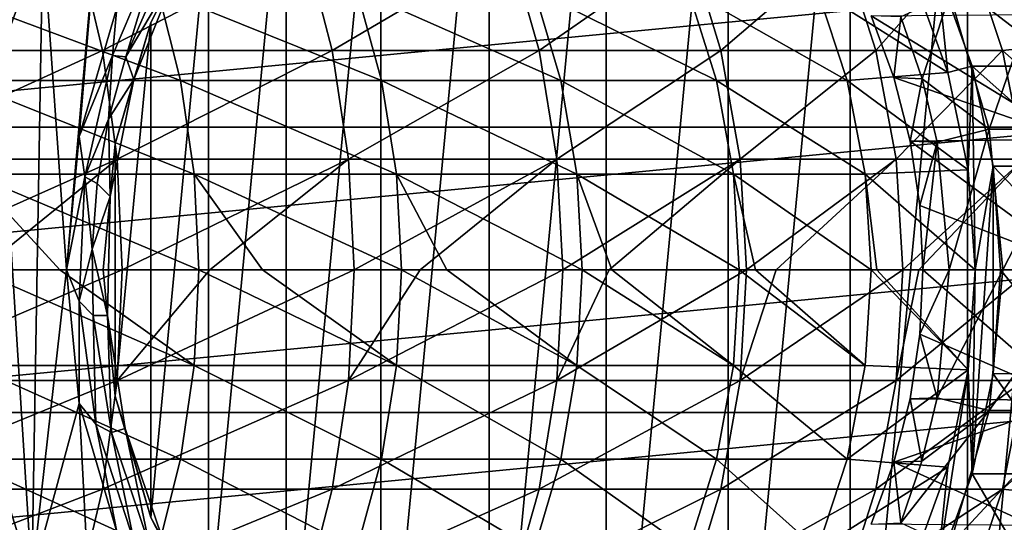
# Model space of a CAD drawing. Header units: metres. Extents: x -62 to 300, y -109 to 109.
# Tile 692 of 708: x 279.96 to 293.28, y -3.42 to 3.39. Entities that reach past the tile are written whole.
import ezdxf

# ---------------------------------------------------------------- set-up
doc = ezdxf.new("R2010")
doc.units = ezdxf.units.M
doc.layers.add('solid_500635', color=7, linetype='CONTINUOUS')

msp = doc.modelspace()

# ---------------------------------------------------------------- linework, layer by layer
at = {"layer": 'solid_500635'}
for points in [[(287.896759, -8.581871, -97.943703), (287.896759, 8.581872, -97.943703), (289.545868, 8.75, -97.502792)], [(289.545868, -8.75, -97.502792), (287.896759, -8.581871, -97.943703), (289.545868, 8.75, -97.502792)], [(289.545868, -8.75, -97.502792), (289.545868, 8.75, -97.502792), (291.195007, 8.581871, -97.061882)], [(286.311005, -8.083945, -98.367668), (286.311035, 8.083946, -98.367668), (287.896759, 8.581872, -97.943703)], [(287.896759, -8.581871, -97.943703), (286.311005, -8.083945, -98.367668), (287.896759, 8.581872, -97.943703)], [(291.195007, -8.581872, -97.061882), (289.545868, -8.75, -97.502792), (291.195007, 8.581871, -97.061882)], [(291.195007, -8.581872, -97.061882), (291.195007, 8.581871, -97.061882), (292.780731, 8.083945, -96.637917)], [(284.849579, -7.275358, -98.7584), (284.849609, 7.27536, -98.758392), (286.311035, 8.083946, -98.367668)], [(286.311005, -8.083945, -98.367668), (284.849579, -7.275358, -98.7584), (286.311035, 8.083946, -98.367668)], [(292.780731, -8.083946, -96.637917), (291.195007, -8.581872, -97.061882), (292.780731, 8.083945, -96.637917)], [(292.780731, -8.083946, -96.637917), (292.780731, 8.083945, -96.637917), (294.242157, 7.275358, -96.247192)], [(283.568634, -6.187184, -99.100876), (283.568634, 6.187184, -99.100876), (284.849609, 7.27536, -98.758392)], [(284.849579, -7.275358, -98.7584), (283.568634, -6.187184, -99.100876), (284.849609, 7.27536, -98.758392)], [(294.242157, -7.27536, -96.247192), (292.780731, -8.083946, -96.637917), (294.242157, 7.275358, -96.247192)], [(282.517395, -4.86124, -99.381935), (282.517395, 4.861238, -99.381935), (283.568634, 6.187184, -99.100876)], [(283.568634, -6.187184, -99.100876), (282.517395, -4.86124, -99.381935), (283.568634, 6.187184, -99.100876)], [(280.277954, 4.517451, -99.980675), (281.123505, 6.036114, -99.754608), (280.597931, 0, -99.895126)], [(281.123505, 6.036114, -99.754608), (280.769836, 1.806975, -99.849159), (280.597931, 0, -99.895126)], [(281.123505, 6.036114, -99.754608), (281.279053, 3.54451, -99.71302), (280.769836, 1.806975, -99.849159)], [(281.736237, -3.34848, -99.590782), (281.736237, 3.34848, -99.590782), (282.517395, 4.861238, -99.381935)], [(282.103973, 4.074572, -99.647736), (282.517395, 4.861238, -99.381935), (281.736237, 3.34848, -99.590782)], [(282.517395, -4.86124, -99.381935), (281.736237, -3.34848, -99.590782), (282.517395, 4.861238, -99.381935)], [(294.515686, 3.099058, -75.228325), (293.98584, 4.569565, -75.369987), (292.783508, 4.382412, -71.344398)], [(280.128357, -4.172844, -100.020668), (279.68396, 2.869176, -100.139481), (280.277954, 4.517451, -99.980675)], [(279.802185, 3.66721, -100.067741), (280.277954, 4.517451, -99.980675), (279.68396, 2.869176, -100.139481)], [(280.128357, -4.172844, -100.020668), (280.277954, 4.517451, -99.980675), (280.597931, 0, -99.895126)], [(281.874634, 4.439393, -99.668221), (281.217682, 2.899276, -99.843864), (281.279053, 3.54451, -99.71302)], [(281.874634, 4.439393, -99.668221), (281.398773, 2.881777, -99.836273), (281.217682, 2.899276, -99.843864)], [(282.103973, 4.074572, -99.647736), (281.398773, 2.881777, -99.836273), (282.086029, 4.45583, -99.652527)], [(281.874634, 4.439393, -99.668221), (282.086029, 4.45583, -99.652527), (281.398773, 2.881777, -99.836273)], [(280.751862, 4.382412, -53.99593), (277.40274, 4.382412, -51.356575), (277.694031, 2.967764, -50.946777)], [(281.082214, 2.967764, -53.616928), (280.751862, 4.382412, -53.99593), (277.694031, 2.967764, -50.946777)], [(283.82373, 4.382412, -56.953384), (280.751862, 4.382412, -53.99593), (281.082214, 2.967764, -53.616928)], [(284.189941, 2.967764, -56.608894), (283.82373, 4.382412, -56.953384), (281.082214, 2.967764, -53.616928)], [(286.588257, 4.382412, -60.199982), (283.82373, 4.382412, -56.953384), (284.189941, 2.967764, -56.608894)], [(286.986694, 2.967764, -59.893372), (286.588257, 4.382412, -60.199982), (284.189941, 2.967764, -56.608894)], [(289.018311, 4.382412, -63.703922), (286.588257, 4.382412, -60.199982), (286.986694, 2.967764, -59.893372)], [(289.445129, 2.967764, -63.438194), (289.018311, 4.382412, -63.703922), (286.986694, 2.967764, -59.893372)], [(291.090179, 4.382412, -67.430893), (289.018311, 4.382412, -63.703922), (289.445129, 2.967764, -63.438194)], [(291.541168, 2.967764, -67.208656), (291.090179, 4.382412, -67.430893), (289.445129, 2.967764, -63.438194)], [(292.783508, 4.382412, -71.344398), (291.090179, 4.382412, -67.430893), (291.541168, 2.967764, -67.208656)], [(293.254242, 2.967764, -71.167816), (292.783508, 4.382412, -71.344398), (291.541168, 2.967764, -67.208656)], [(294.515686, 3.099058, -75.228325), (292.783508, 4.382412, -71.344398), (293.254242, 2.967764, -71.167816)], [(282.103973, 4.074572, -99.647736), (281.506042, 2.575619, -99.807602), (281.398773, 2.881777, -99.836273)], [(282.103973, 4.074572, -99.647736), (281.736237, 3.34848, -99.590782), (281.506042, 2.575619, -99.807602)], [(292.370575, 4.072378, -73.560806), (292.513489, 2.670823, -73.522598), (292.055878, 3.942281, -73.644936)], [(292.370575, 4.072378, -73.560806), (293.610687, 4.072923, -78.197845), (294.08432, 2.758803, -78.071213)], [(292.370575, 4.072378, -73.560806), (292.844604, 2.759045, -73.434067), (292.513489, 2.670823, -73.522598)], [(292.370575, 4.072378, -73.560806), (294.08432, 2.758803, -78.071213), (292.844604, 2.759045, -73.434067)], [(292.055878, 3.942281, -73.644936), (292.513489, 2.670823, -73.522598), (290.753845, 3.78481, -69.985443)], [(294.122955, 3.793037, -76.715218), (275.205505, 3.793037, -81.773003), (274.693237, 1.92937, -81.909966)], [(294.635223, 1.92937, -76.578262), (294.122955, 3.793037, -76.715218), (274.693237, 1.92937, -81.909966)], [(282.138275, 2.563069, -56.571526), (279.147949, 2.563069, -53.873177), (278.872803, 3.78481, -54.209072)], [(281.832306, 3.78481, -56.879623), (282.138275, 2.563069, -56.571526), (278.872803, 3.78481, -54.209072)], [(284.857361, 2.563069, -59.542995), (282.138275, 2.563069, -56.571526), (281.832306, 3.78481, -56.879623)], [(284.523376, 3.78481, -59.82048), (284.857361, 2.563069, -59.542995), (281.832306, 3.78481, -56.879623)], [(287.280396, 2.563069, -62.760441), (284.857361, 2.563069, -59.542995), (284.523376, 3.78481, -59.82048)], [(286.921448, 3.78481, -63.00478), (287.280396, 2.563069, -62.760441), (284.523376, 3.78481, -59.82048)], [(289.385223, 2.563069, -66.194489), (287.280396, 2.563069, -62.760441), (286.921448, 3.78481, -63.00478)], [(289.004608, 3.78481, -66.40345), (289.385223, 2.563069, -66.194489), (286.921448, 3.78481, -63.00478)], [(291.152679, 2.563069, -69.813774), (289.385223, 2.563069, -66.194489), (289.004608, 3.78481, -66.40345)], [(290.753845, 3.78481, -69.985443), (291.152679, 2.563069, -69.813774), (289.004608, 3.78481, -66.40345)], [(292.513489, 2.670823, -73.522598), (291.152679, 2.563069, -69.813774), (290.753845, 3.78481, -69.985443)], [(291.878571, 3.423567, -74.002876), (292.165527, 2.586344, -73.926163), (292.539795, 3.731265, -73.826096)], [(292.165527, 2.586344, -73.926163), (293.075836, 1.902321, -73.682785), (292.539795, 3.731265, -73.826096)], [(293.702087, 3.731265, -78.173401), (292.539795, 3.731265, -73.826096), (293.075836, 1.902321, -73.682785)], [(293.702087, 3.731265, -78.173401), (293.075836, 1.902321, -73.682785), (294.238129, 1.902321, -78.03009)], [(281.217682, 2.899276, -99.843864), (280.769836, 1.806975, -99.849159), (281.279053, 3.54451, -99.71302)], [(281.255219, -1.707041, -99.719391), (281.255219, 1.70704, -99.719391), (281.736237, 3.34848, -99.590782)], [(281.506042, 2.575619, -99.807602), (281.736237, 3.34848, -99.590782), (281.255219, 1.70704, -99.719391)], [(281.736237, -3.34848, -99.590782), (281.255219, -1.707041, -99.719391), (281.736237, 3.34848, -99.590782)], [(291.476288, 3.439075, -74.627998), (293.663879, 3.457346, -82.841675), (294.194366, 1.767456, -82.699844)], [(291.783966, 2.602821, -74.545746), (291.476288, 3.439075, -74.627998), (294.194366, 1.767456, -82.699844)], [(291.783966, 2.602821, -74.545746), (291.878571, 3.423567, -74.002876), (291.476288, 3.439075, -74.627998)], [(291.783966, 2.602821, -74.545746), (292.165527, 2.586344, -73.926163), (291.878571, 3.423567, -74.002876)], [(294.837982, 1.565463, -75.142159), (294.515686, 3.099058, -75.228325), (293.254242, 2.967764, -71.167816)], [(281.082214, 2.967764, -53.616928), (277.694031, 2.967764, -50.946777), (277.870972, 1.497833, -50.697807)], [(281.282928, 1.497833, -53.386669), (281.082214, 2.967764, -53.616928), (277.870972, 1.497833, -50.697807)], [(284.189941, 2.967764, -56.608894), (281.082214, 2.967764, -53.616928), (281.282928, 1.497833, -53.386669)], [(284.412415, 1.497833, -56.399597), (284.189941, 2.967764, -56.608894), (281.282928, 1.497833, -53.386669)], [(286.986694, 2.967764, -59.893372), (284.189941, 2.967764, -56.608894), (284.412415, 1.497833, -56.399597)], [(287.22876, 1.497833, -59.707088), (286.986694, 2.967764, -59.893372), (284.412415, 1.497833, -56.399597)], [(289.445129, 2.967764, -63.438194), (286.986694, 2.967764, -59.893372), (287.22876, 1.497833, -59.707088)], [(289.704437, 1.497833, -63.276752), (289.445129, 2.967764, -63.438194), (287.22876, 1.497833, -59.707088)], [(291.541168, 2.967764, -67.208656), (289.445129, 2.967764, -63.438194), (289.704437, 1.497833, -63.276752)], [(291.815155, 1.497833, -67.073631), (291.541168, 2.967764, -67.208656), (289.704437, 1.497833, -63.276752)], [(293.254242, 2.967764, -71.167816), (291.541168, 2.967764, -67.208656), (291.815155, 1.497833, -67.073631)], [(293.540253, 1.497833, -71.060539), (293.254242, 2.967764, -71.167816), (291.815155, 1.497833, -67.073631)], [(294.837982, 1.565463, -75.142159), (293.254242, 2.967764, -71.167816), (293.540253, 1.497833, -71.060539)], [(280.128357, -4.172844, -100.020668), (279.576141, -2.437386, -100.168312), (279.68396, 2.869176, -100.139481)], [(281.217682, 2.899276, -99.843864), (280.845306, 1.260429, -99.94342), (280.769836, 1.806975, -99.849159)], [(281.217682, 2.899276, -99.843864), (281.165955, 2.040119, -99.898529), (280.845306, 1.260429, -99.94342)], [(281.217682, 2.899276, -99.843864), (281.398773, 2.881777, -99.836273), (281.165955, 2.040119, -99.898529)], [(281.506042, 2.575619, -99.807602), (281.165955, 2.040119, -99.898529), (281.398773, 2.881777, -99.836273)], [(292.513489, 2.670823, -73.522598), (292.790894, 1.352514, -73.448425), (291.152679, 2.563069, -69.813774)], [(292.844604, 2.759045, -73.434067), (292.790894, 1.352514, -73.448425), (292.513489, 2.670823, -73.522598)], [(292.844604, 2.759045, -73.434067), (292.884552, 0, -73.423386), (292.790894, 1.352514, -73.448425)], [(292.844604, 2.759045, -73.434067), (294.369476, 1.40233, -77.994972), (293.128967, 1.404934, -73.358032)], [(292.844604, 2.759045, -73.434067), (293.128967, 1.404934, -73.358032), (292.884552, 0, -73.423386)], [(292.844604, 2.759045, -73.434067), (294.08432, 2.758803, -78.071213), (294.369476, 1.40233, -77.994972)], [(282.324158, 1.293583, -56.384342), (279.315125, 1.293583, -53.669102), (279.147949, 2.563069, -53.873177)], [(282.138275, 2.563069, -56.571526), (282.324158, 1.293583, -56.384342), (279.147949, 2.563069, -53.873177)], [(281.506042, 2.575619, -99.807602), (281.186127, 0.992828, -99.893135), (281.165955, 2.040119, -99.898529)], [(281.506042, 2.575619, -99.807602), (281.255219, 1.70704, -99.719391), (281.186127, 0.992828, -99.893135)], [(285.060272, 1.293583, -59.374409), (282.324158, 1.293583, -56.384342), (282.138275, 2.563069, -56.571526)], [(284.857361, 2.563069, -59.542995), (285.060272, 1.293583, -59.374409), (282.138275, 2.563069, -56.571526)], [(287.498474, 1.293583, -62.611996), (285.060272, 1.293583, -59.374409), (284.857361, 2.563069, -59.542995)], [(287.280396, 2.563069, -62.760441), (287.498474, 1.293583, -62.611996), (284.857361, 2.563069, -59.542995)], [(289.616486, 1.293583, -66.067535), (287.498474, 1.293583, -62.611996), (287.280396, 2.563069, -62.760441)], [(289.385223, 2.563069, -66.194489), (289.616486, 1.293583, -66.067535), (287.280396, 2.563069, -62.760441)], [(291.394989, 1.293583, -69.709473), (289.616486, 1.293583, -66.067535), (289.385223, 2.563069, -66.194489)], [(291.152679, 2.563069, -69.813774), (291.394989, 1.293583, -69.709473), (289.385223, 2.563069, -66.194489)], [(292.790894, 1.352514, -73.448425), (291.394989, 1.293583, -69.709473), (291.152679, 2.563069, -69.813774)], [(292.004059, 1.742322, -74.486885), (291.783966, 2.602821, -74.545746), (294.194366, 1.767456, -82.699844)], [(292.004059, 1.742322, -74.486885), (292.165527, 2.586344, -73.926163), (291.783966, 2.602821, -74.545746)], [(292.004059, 1.742322, -74.486885), (292.370056, 1.729304, -73.871483), (292.165527, 2.586344, -73.926163)], [(292.165527, 2.586344, -73.926163), (292.370056, 1.729304, -73.871483), (293.075836, 1.902321, -73.682785)], [(280.845306, 1.260429, -99.94342), (281.165955, 2.040119, -99.898529), (281.012634, 1.17097, -99.939514)], [(281.186127, 0.992828, -99.893135), (281.012634, 1.17097, -99.939514), (281.165955, 2.040119, -99.898529)], [(294.635223, 1.92937, -76.578262), (274.520508, 0, -81.956139), (294.807922, 0, -76.532082)], [(294.635223, 1.92937, -76.578262), (274.693237, 1.92937, -81.909966), (274.520508, 0, -81.956139)], [(292.370056, 1.729304, -73.871483), (292.532318, 0, -73.828094), (293.075836, 1.902321, -73.682785)], [(292.532318, 0, -73.828094), (293.256866, 0, -73.634384), (293.075836, 1.902321, -73.682785)], [(294.238129, 1.902321, -78.03009), (293.075836, 1.902321, -73.682785), (293.256866, 0, -73.634384)], [(294.238129, 1.902321, -78.03009), (293.256866, 0, -73.634384), (294.419159, 0, -77.981689)], [(280.845306, 1.260429, -99.94342), (280.597931, 0, -99.895126), (280.769836, 1.806975, -99.849159)], [(292.004059, 1.742322, -74.486885), (294.194366, 1.767456, -82.699844), (294.373871, 0, -82.651855)], [(292.135223, 0.870672, -74.451813), (292.004059, 1.742322, -74.486885), (294.373871, 0, -82.651855)], [(292.135223, 0.870672, -74.451813), (292.370056, 1.729304, -73.871483), (292.004059, 1.742322, -74.486885)], [(281.255219, -1.707041, -99.719391), (281.092773, 0, -99.762817), (281.255219, 1.70704, -99.719391)], [(281.186127, 0.992828, -99.893135), (281.255219, 1.70704, -99.719391), (281.092773, 0, -99.762817)], [(292.135223, 0.870672, -74.451813), (292.178436, 0, -74.440277), (292.370056, 1.729304, -73.871483)], [(292.370056, 1.729304, -73.871483), (292.178436, 0, -74.440277), (292.532318, 0, -73.828094)], [(281.282928, 1.497833, -53.386669), (277.870972, 1.497833, -50.697807), (277.930328, 0, -50.614296)], [(281.282928, 1.497833, -53.386669), (277.930328, 0, -50.614296), (279.433746, 0, -51.731815)], [(281.282928, 1.497833, -53.386669), (279.433746, 0, -51.731815), (281.35025, 0, -53.309433)], [(284.412415, 1.497833, -56.399597), (281.282928, 1.497833, -53.386669), (281.35025, 0, -53.309433)], [(284.412415, 1.497833, -56.399597), (281.35025, 0, -53.309433), (282.534851, 0, -54.380436)], [(284.412415, 1.497833, -56.399597), (282.534851, 0, -54.380436), (284.48703, 0, -56.329395)], [(287.22876, 1.497833, -59.707088), (284.412415, 1.497833, -56.399597), (284.48703, 0, -56.329395)], [(287.22876, 1.497833, -59.707088), (284.48703, 0, -56.329395), (285.377411, 0, -57.304806)], [(287.22876, 1.497833, -59.707088), (285.377411, 0, -57.304806), (287.309967, 0, -59.644608)], [(289.704437, 1.497833, -63.276752), (287.22876, 1.497833, -59.707088), (287.309967, 0, -59.644608)], [(289.704437, 1.497833, -63.276752), (287.309967, 0, -59.644608), (287.937012, 0, -60.479797)], [(289.704437, 1.497833, -63.276752), (287.937012, 0, -60.479797), (289.791412, 0, -63.222603)], [(291.815155, 1.497833, -67.073631), (289.704437, 1.497833, -63.276752), (289.791412, 0, -63.222603)], [(291.815155, 1.497833, -67.073631), (289.791412, 0, -63.222603), (290.19165, 0, -63.878143)], [(291.815155, 1.497833, -67.073631), (290.19165, 0, -63.878143), (291.907043, 0, -67.028343)], [(293.540253, 1.497833, -71.060539), (291.815155, 1.497833, -67.073631), (291.907043, 0, -67.028343)], [(293.540253, 1.497833, -71.060539), (291.907043, 0, -67.028343), (292.121948, 0, -67.470634)], [(293.540253, 1.497833, -71.060539), (292.121948, 0, -67.470634), (293.636169, 0, -71.024551)], [(292.790894, 1.352514, -73.448425), (292.884552, 0, -73.423386), (291.394989, 1.293583, -69.709473)], [(293.128967, -1.404934, -73.358032), (292.844604, -2.759045, -73.434067), (293.128967, 1.404934, -73.358032)], [(292.844604, -2.759045, -73.434067), (292.884552, 0, -73.423386), (293.128967, 1.404934, -73.358032)], [(293.128967, -1.404934, -73.358032), (293.128967, 1.404934, -73.358032), (293.227692, 0, -73.33165)], [(293.128967, 1.404934, -73.358032), (294.369476, 1.40233, -77.994972), (294.467468, 0, -77.968773)], [(293.128967, 1.404934, -73.358032), (294.467468, 0, -77.968773), (293.227692, 0, -73.33165)], [(280.506775, 0, -54.564625), (279.371216, 0, -53.600655), (279.315125, 1.293583, -53.669102)], [(282.386505, 0, -56.321556), (280.506775, 0, -54.564625), (279.315125, 1.293583, -53.669102)], [(282.324158, 1.293583, -56.384342), (282.386505, 0, -56.321556), (279.315125, 1.293583, -53.669102)], [(280.845306, 1.260429, -99.94342), (280.770203, -0.421341, -99.963501), (280.597931, 0, -99.895126)], [(280.845306, 1.260429, -99.94342), (280.942596, 0.281755, -99.958244), (280.770203, -0.421341, -99.963501)], [(280.845306, 1.260429, -99.94342), (281.012634, 1.17097, -99.939514), (280.942596, 0.281755, -99.958244)], [(283.247894, 0, -57.202145), (282.386505, 0, -56.321556), (282.324158, 1.293583, -56.384342)], [(285.128326, 0, -59.317863), (283.247894, 0, -57.202145), (282.324158, 1.293583, -56.384342)], [(285.060272, 1.293583, -59.374409), (285.128326, 0, -59.317863), (282.324158, 1.293583, -56.384342)], [(285.742218, 0, -60.0742), (285.128326, 0, -59.317863), (285.060272, 1.293583, -59.374409)], [(287.571594, 0, -62.562202), (285.742218, 0, -60.0742), (285.060272, 1.293583, -59.374409)], [(287.498474, 1.293583, -62.611996), (287.571594, 0, -62.562202), (285.060272, 1.293583, -59.374409)], [(287.969727, 0, -63.157784), (287.571594, 0, -62.562202), (287.498474, 1.293583, -62.611996)], [(289.694031, 0, -66.024956), (287.969727, 0, -63.157784), (287.498474, 1.293583, -62.611996)], [(289.616486, 1.293583, -66.067535), (289.694031, 0, -66.024956), (287.498474, 1.293583, -62.611996)], [(289.912598, 0, -66.428192), (289.694031, 0, -66.024956), (289.616486, 1.293583, -66.067535)], [(291.476257, 0, -69.674484), (289.912598, 0, -66.428192), (289.616486, 1.293583, -66.067535)], [(291.394989, 1.293583, -69.709473), (291.476257, 0, -69.674484), (289.616486, 1.293583, -66.067535)], [(291.555267, 0, -69.859222), (291.476257, 0, -69.674484), (291.394989, 1.293583, -69.709473)], [(292.884552, 0, -73.423386), (291.555267, 0, -69.859222), (291.394989, 1.293583, -69.709473)], [(281.186127, 0.992828, -99.893135), (280.942596, 0.281755, -99.958244), (281.012634, 1.17097, -99.939514)], [(281.186127, 0.992828, -99.893135), (281.152649, -0.618152, -99.902084), (280.942596, 0.281755, -99.958244)], [(281.186127, 0.992828, -99.893135), (281.092773, 0, -99.762817), (281.152649, -0.618152, -99.902084)], [(292.135223, 0.870672, -74.451813), (294.373871, 0, -82.651855), (292.178436, 0, -74.440277)], [(280.770203, -0.421341, -99.963501), (280.942596, 0.281755, -99.958244), (280.958984, -0.618607, -99.953857)], [(281.152649, -0.618152, -99.902084), (280.958984, -0.618607, -99.953857), (280.942596, 0.281755, -99.958244)], [(274.520508, 0, -81.956139), (274.693237, -1.92937, -81.909966), (294.807922, 0, -76.532082)], [(282.324158, -1.293583, -56.384342), (279.315125, -1.293583, -53.669102), (279.371216, 0, -53.600655)], [(282.324158, -1.293583, -56.384342), (279.371216, 0, -53.600655), (280.506775, 0, -54.564625)], [(280.128357, -4.172844, -100.020668), (280.597931, 0, -99.895126), (280.769836, -1.806976, -99.849159)], [(282.324158, -1.293583, -56.384342), (280.506775, 0, -54.564625), (282.386505, 0, -56.321556)], [(280.770203, -0.421341, -99.963501), (280.769836, -1.806976, -99.849159), (280.597931, 0, -99.895126)], [(281.152649, -0.618152, -99.902084), (281.092773, 0, -99.762817), (281.255219, -1.707041, -99.719391)], [(285.060272, -1.293583, -59.374409), (282.324158, -1.293583, -56.384342), (282.386505, 0, -56.321556)], [(285.060272, -1.293583, -59.374409), (282.386505, 0, -56.321556), (283.247894, 0, -57.202145)], [(285.060272, -1.293583, -59.374409), (283.247894, 0, -57.202145), (285.128326, 0, -59.317863)], [(287.498474, -1.293583, -62.611996), (285.060272, -1.293583, -59.374409), (285.128326, 0, -59.317863)], [(287.498474, -1.293583, -62.611996), (285.128326, 0, -59.317863), (285.742218, 0, -60.0742)], [(287.498474, -1.293583, -62.611996), (285.742218, 0, -60.0742), (287.571594, 0, -62.562202)], [(289.616486, -1.293583, -66.067535), (287.498474, -1.293583, -62.611996), (287.571594, 0, -62.562202)], [(289.616486, -1.293583, -66.067535), (287.571594, 0, -62.562202), (287.969727, 0, -63.157784)], [(289.616486, -1.293583, -66.067535), (287.969727, 0, -63.157784), (289.694031, 0, -66.024956)], [(291.394989, -1.293583, -69.709473), (289.616486, -1.293583, -66.067535), (289.694031, 0, -66.024956)], [(291.394989, -1.293583, -69.709473), (289.694031, 0, -66.024956), (289.912598, 0, -66.428192)], [(291.394989, -1.293583, -69.709473), (289.912598, 0, -66.428192), (291.476257, 0, -69.674484)], [(292.790924, -1.352345, -73.448418), (291.394989, -1.293583, -69.709473), (291.476257, 0, -69.674484)], [(292.790924, -1.352345, -73.448418), (291.476257, 0, -69.674484), (291.555267, 0, -69.859222)], [(292.790924, -1.352345, -73.448418), (291.555267, 0, -69.859222), (292.884552, 0, -73.423386)], [(292.135193, -0.870924, -74.451813), (292.178436, 0, -74.440277), (294.194366, -1.767456, -82.699844)], [(292.532318, 0, -73.828094), (292.178436, 0, -74.440277), (292.135193, -0.870924, -74.451813)], [(292.369965, -1.7297, -73.871498), (292.532318, 0, -73.828094), (292.135193, -0.870924, -74.451813)], [(292.178436, 0, -74.440277), (294.373871, 0, -82.651855), (294.194366, -1.767456, -82.699844)], [(292.369965, -1.7297, -73.871498), (293.256866, 0, -73.634384), (292.532318, 0, -73.828094)], [(293.128967, -1.404934, -73.358032), (293.227692, 0, -73.33165), (294.369476, -1.40233, -77.994972)], [(293.227692, 0, -73.33165), (294.467468, 0, -77.968773), (294.369476, -1.40233, -77.994972)], [(274.693237, -1.92937, -81.909966), (294.635223, -1.92937, -76.578262), (294.807922, 0, -76.532082)], [(281.35025, 0, -53.309433), (279.433746, 0, -51.731815), (277.870972, -1.497833, -50.697807)], [(281.282928, -1.497833, -53.386669), (281.35025, 0, -53.309433), (277.870972, -1.497833, -50.697807)], [(282.534851, 0, -54.380436), (281.35025, 0, -53.309433), (281.282928, -1.497833, -53.386669)], [(284.48703, 0, -56.329395), (282.534851, 0, -54.380436), (281.282928, -1.497833, -53.386669)], [(284.412415, -1.497833, -56.399597), (284.48703, 0, -56.329395), (281.282928, -1.497833, -53.386669)], [(285.377411, 0, -57.304806), (284.48703, 0, -56.329395), (284.412415, -1.497833, -56.399597)], [(287.309967, 0, -59.644608), (285.377411, 0, -57.304806), (284.412415, -1.497833, -56.399597)], [(287.22876, -1.497833, -59.707088), (287.309967, 0, -59.644608), (284.412415, -1.497833, -56.399597)], [(287.937012, 0, -60.479797), (287.309967, 0, -59.644608), (287.22876, -1.497833, -59.707088)], [(289.791412, 0, -63.222603), (287.937012, 0, -60.479797), (287.22876, -1.497833, -59.707088)], [(289.704437, -1.497833, -63.276752), (289.791412, 0, -63.222603), (287.22876, -1.497833, -59.707088)], [(290.19165, 0, -63.878143), (289.791412, 0, -63.222603), (289.704437, -1.497833, -63.276752)], [(291.907043, 0, -67.028343), (290.19165, 0, -63.878143), (289.704437, -1.497833, -63.276752)], [(291.815155, -1.497833, -67.073631), (291.907043, 0, -67.028343), (289.704437, -1.497833, -63.276752)], [(292.121948, 0, -67.470634), (291.907043, 0, -67.028343), (291.815155, -1.497833, -67.073631)], [(293.636169, 0, -71.024551), (292.121948, 0, -67.470634), (291.815155, -1.497833, -67.073631)], [(293.540253, -1.497833, -71.060539), (293.636169, 0, -71.024551), (291.815155, -1.497833, -67.073631)], [(292.369965, -1.7297, -73.871498), (293.075836, -1.902321, -73.682785), (293.256866, 0, -73.634384)], [(292.844604, -2.759045, -73.434067), (292.790924, -1.352345, -73.448418), (292.884552, 0, -73.423386)], [(294.419159, 0, -77.981689), (293.256866, 0, -73.634384), (293.075836, -1.902321, -73.682785)], [(294.238129, -1.902321, -78.03009), (294.419159, 0, -77.981689), (293.075836, -1.902321, -73.682785)], [(280.770203, -0.421341, -99.963501), (280.994904, -2.088763, -99.903427), (280.769836, -1.806976, -99.849159)], [(280.770203, -0.421341, -99.963501), (280.958984, -0.618607, -99.953857), (280.994904, -2.088763, -99.903427)], [(281.152649, -0.618152, -99.902084), (281.203461, -2.199392, -99.888496), (280.958984, -0.618607, -99.953857)], [(280.994904, -2.088763, -99.903427), (280.958984, -0.618607, -99.953857), (281.203461, -2.199392, -99.888496)], [(281.152649, -0.618152, -99.902084), (281.255219, -1.707041, -99.719391), (281.390259, -2.14832, -99.838554)], [(281.152649, -0.618152, -99.902084), (281.390259, -2.14832, -99.838554), (281.203461, -2.199392, -99.888496)], [(292.003967, -1.742776, -74.486908), (292.135193, -0.870924, -74.451813), (294.194366, -1.767456, -82.699844)], [(292.369965, -1.7297, -73.871498), (292.135193, -0.870924, -74.451813), (292.003967, -1.742776, -74.486908)], [(282.138275, -2.563069, -56.571526), (279.147949, -2.563069, -53.873177), (279.315125, -1.293583, -53.669102)], [(282.324158, -1.293583, -56.384342), (282.138275, -2.563069, -56.571526), (279.315125, -1.293583, -53.669102)], [(284.857361, -2.563069, -59.542995), (282.138275, -2.563069, -56.571526), (282.324158, -1.293583, -56.384342)], [(285.060272, -1.293583, -59.374409), (284.857361, -2.563069, -59.542995), (282.324158, -1.293583, -56.384342)], [(287.280396, -2.563069, -62.760441), (284.857361, -2.563069, -59.542995), (285.060272, -1.293583, -59.374409)], [(287.498474, -1.293583, -62.611996), (287.280396, -2.563069, -62.760441), (285.060272, -1.293583, -59.374409)], [(289.385223, -2.563069, -66.194489), (287.280396, -2.563069, -62.760441), (287.498474, -1.293583, -62.611996)], [(289.616486, -1.293583, -66.067535), (289.385223, -2.563069, -66.194489), (287.498474, -1.293583, -62.611996)], [(291.152679, -2.563069, -69.813774), (289.385223, -2.563069, -66.194489), (289.616486, -1.293583, -66.067535)], [(291.394989, -1.293583, -69.709473), (291.152679, -2.563069, -69.813774), (289.616486, -1.293583, -66.067535)], [(292.790924, -1.352345, -73.448418), (291.152679, -2.563069, -69.813774), (291.394989, -1.293583, -69.709473)], [(292.790924, -1.352345, -73.448418), (292.513489, -2.670722, -73.522591), (291.152679, -2.563069, -69.813774)], [(292.370575, -4.072378, -73.560806), (292.513489, -2.670722, -73.522591), (292.790924, -1.352345, -73.448418)], [(292.844604, -2.759045, -73.434067), (292.370575, -4.072378, -73.560806), (292.790924, -1.352345, -73.448418)], [(293.128967, -1.404934, -73.358032), (294.08432, -2.758803, -78.071213), (292.844604, -2.759045, -73.434067)], [(293.128967, -1.404934, -73.358032), (294.369476, -1.40233, -77.994972), (294.08432, -2.758803, -78.071213)], [(281.282928, -1.497833, -53.386669), (277.870972, -1.497833, -50.697807), (277.694031, -2.967764, -50.946777)], [(281.082214, -2.967764, -53.616928), (281.282928, -1.497833, -53.386669), (277.694031, -2.967764, -50.946777)], [(284.412415, -1.497833, -56.399597), (281.282928, -1.497833, -53.386669), (281.082214, -2.967764, -53.616928)], [(284.189941, -2.967764, -56.608894), (284.412415, -1.497833, -56.399597), (281.082214, -2.967764, -53.616928)], [(287.22876, -1.497833, -59.707088), (284.412415, -1.497833, -56.399597), (284.189941, -2.967764, -56.608894)], [(286.986694, -2.967764, -59.893372), (287.22876, -1.497833, -59.707088), (284.189941, -2.967764, -56.608894)], [(289.704437, -1.497833, -63.276752), (287.22876, -1.497833, -59.707088), (286.986694, -2.967764, -59.893372)], [(289.445129, -2.967764, -63.438194), (289.704437, -1.497833, -63.276752), (286.986694, -2.967764, -59.893372)], [(291.815155, -1.497833, -67.073631), (289.704437, -1.497833, -63.276752), (289.445129, -2.967764, -63.438194)], [(291.541168, -2.967764, -67.208656), (291.815155, -1.497833, -67.073631), (289.445129, -2.967764, -63.438194)], [(293.540253, -1.497833, -71.060539), (291.815155, -1.497833, -67.073631), (291.541168, -2.967764, -67.208656)], [(293.254242, -2.967764, -71.167816), (293.540253, -1.497833, -71.060539), (291.541168, -2.967764, -67.208656)], [(294.837982, -1.565463, -75.142159), (293.540253, -1.497833, -71.060539), (293.254242, -2.967764, -71.167816)], [(294.515686, -3.099058, -75.228325), (294.837982, -1.565463, -75.142159), (293.254242, -2.967764, -71.167816)], [(281.390259, -2.14832, -99.838554), (281.255219, -1.707041, -99.719391), (281.736237, -3.34848, -99.590782)], [(292.369965, -1.7297, -73.871498), (292.003967, -1.742776, -74.486908), (292.165375, -2.586886, -73.926201)], [(292.369965, -1.7297, -73.871498), (292.165375, -2.586886, -73.926201), (293.075836, -1.902321, -73.682785)], [(280.974854, -5.807588, -99.79435), (280.128357, -4.172844, -100.020668), (280.769836, -1.806976, -99.849159)], [(280.974854, -5.807588, -99.79435), (280.769836, -1.806976, -99.849159), (281.279053, -3.544509, -99.71302)], [(280.994904, -2.088763, -99.903427), (281.279053, -3.544509, -99.71302), (280.769836, -1.806976, -99.849159)], [(291.783783, -2.603402, -74.545792), (292.003967, -1.742776, -74.486908), (294.194366, -1.767456, -82.699844)], [(292.165375, -2.586886, -73.926201), (292.003967, -1.742776, -74.486908), (291.783783, -2.603402, -74.545792)], [(291.783783, -2.603402, -74.545792), (294.194366, -1.767456, -82.699844), (293.663879, -3.457346, -82.841675)], [(274.693237, -1.92937, -81.909966), (275.205505, -3.793037, -81.773003), (294.635223, -1.92937, -76.578262)], [(275.205505, -3.793037, -81.773003), (294.122955, -3.793037, -76.715218), (294.635223, -1.92937, -76.578262)], [(291.878326, -3.424157, -74.002945), (292.539795, -3.731265, -73.826096), (293.075836, -1.902321, -73.682785)], [(292.165375, -2.586886, -73.926201), (291.878326, -3.424157, -74.002945), (293.075836, -1.902321, -73.682785)], [(294.238129, -1.902321, -78.03009), (293.075836, -1.902321, -73.682785), (292.539795, -3.731265, -73.826096)], [(293.702087, -3.731265, -78.173401), (294.238129, -1.902321, -78.03009), (292.539795, -3.731265, -73.826096)], [(280.994904, -2.088763, -99.903427), (281.51178, -3.685054, -99.765236), (281.279053, -3.544509, -99.71302)], [(280.994904, -2.088763, -99.903427), (281.203461, -2.199392, -99.888496), (281.51178, -3.685054, -99.765236)], [(281.390259, -2.14832, -99.838554), (281.71579, -3.709197, -99.751518), (281.203461, -2.199392, -99.888496)], [(281.51178, -3.685054, -99.765236), (281.203461, -2.199392, -99.888496), (281.71579, -3.709197, -99.751518)], [(281.390259, -2.14832, -99.838554), (281.736237, -3.34848, -99.590782), (281.891113, -3.625106, -99.704643)], [(281.390259, -2.14832, -99.838554), (281.891113, -3.625106, -99.704643), (281.71579, -3.709197, -99.751518)], [(279.802185, -3.66721, -100.067741), (279.576141, -2.437386, -100.168312), (280.128357, -4.172844, -100.020668)], [(281.832306, -3.78481, -56.879623), (278.872803, -3.78481, -54.209072), (279.147949, -2.563069, -53.873177)], [(282.138275, -2.563069, -56.571526), (281.832306, -3.78481, -56.879623), (279.147949, -2.563069, -53.873177)], [(284.523376, -3.78481, -59.82048), (281.832306, -3.78481, -56.879623), (282.138275, -2.563069, -56.571526)], [(284.857361, -2.563069, -59.542995), (284.523376, -3.78481, -59.82048), (282.138275, -2.563069, -56.571526)], [(286.921448, -3.78481, -63.00478), (284.523376, -3.78481, -59.82048), (284.857361, -2.563069, -59.542995)], [(287.280396, -2.563069, -62.760441), (286.921448, -3.78481, -63.00478), (284.857361, -2.563069, -59.542995)], [(289.004608, -3.78481, -66.40345), (286.921448, -3.78481, -63.00478), (287.280396, -2.563069, -62.760441)], [(289.385223, -2.563069, -66.194489), (289.004608, -3.78481, -66.40345), (287.280396, -2.563069, -62.760441)], [(290.753845, -3.78481, -69.985443), (289.004608, -3.78481, -66.40345), (289.385223, -2.563069, -66.194489)], [(291.152679, -2.563069, -69.813774), (290.753845, -3.78481, -69.985443), (289.385223, -2.563069, -66.194489)], [(292.513489, -2.670722, -73.522591), (290.753845, -3.78481, -69.985443), (291.152679, -2.563069, -69.813774)], [(291.476044, -3.439688, -74.628067), (291.783783, -2.603402, -74.545792), (293.663879, -3.457346, -82.841675)], [(291.878326, -3.424157, -74.002945), (291.783783, -2.603402, -74.545792), (291.476044, -3.439688, -74.628067)], [(292.165375, -2.586886, -73.926201), (291.783783, -2.603402, -74.545792), (291.878326, -3.424157, -74.002945)], [(292.513489, -2.670722, -73.522591), (292.055847, -3.942385, -73.644951), (290.753845, -3.78481, -69.985443)], [(292.370575, -4.072378, -73.560806), (292.055847, -3.942385, -73.644951), (292.513489, -2.670722, -73.522591)], [(292.844604, -2.759045, -73.434067), (293.610687, -4.072923, -78.197845), (292.370575, -4.072378, -73.560806)], [(292.844604, -2.759045, -73.434067), (294.08432, -2.758803, -78.071213), (293.610687, -4.072923, -78.197845)], [(281.082214, -2.967764, -53.616928), (277.694031, -2.967764, -50.946777), (277.40274, -4.382412, -51.356575)], [(280.751862, -4.382412, -53.99593), (281.082214, -2.967764, -53.616928), (277.40274, -4.382412, -51.356575)], [(284.189941, -2.967764, -56.608894), (281.082214, -2.967764, -53.616928), (280.751862, -4.382412, -53.99593)], [(283.82373, -4.382412, -56.953384), (284.189941, -2.967764, -56.608894), (280.751862, -4.382412, -53.99593)], [(286.986694, -2.967764, -59.893372), (284.189941, -2.967764, -56.608894), (283.82373, -4.382412, -56.953384)], [(286.588257, -4.382412, -60.199982), (286.986694, -2.967764, -59.893372), (283.82373, -4.382412, -56.953384)], [(289.445129, -2.967764, -63.438194), (286.986694, -2.967764, -59.893372), (286.588257, -4.382412, -60.199982)], [(289.018311, -4.382412, -63.703922), (289.445129, -2.967764, -63.438194), (286.588257, -4.382412, -60.199982)], [(291.541168, -2.967764, -67.208656), (289.445129, -2.967764, -63.438194), (289.018311, -4.382412, -63.703922)], [(291.090179, -4.382412, -67.430893), (291.541168, -2.967764, -67.208656), (289.018311, -4.382412, -63.703922)], [(293.254242, -2.967764, -71.167816), (291.541168, -2.967764, -67.208656), (291.090179, -4.382412, -67.430893)], [(292.783508, -4.382412, -71.344398), (293.254242, -2.967764, -71.167816), (291.090179, -4.382412, -67.430893)], [(294.515686, -3.099058, -75.228325), (293.254242, -2.967764, -71.167816), (292.783508, -4.382412, -71.344398)], [(293.98584, -4.569565, -75.369987), (294.515686, -3.099058, -75.228325), (292.783508, -4.382412, -71.344398)], [(281.891113, -3.625106, -99.704643), (281.736237, -3.34848, -99.590782), (282.517395, -4.86124, -99.381935)]]:
    msp.add_3dface(points, dxfattribs=at)

doc.saveas('drawing.dxf')
